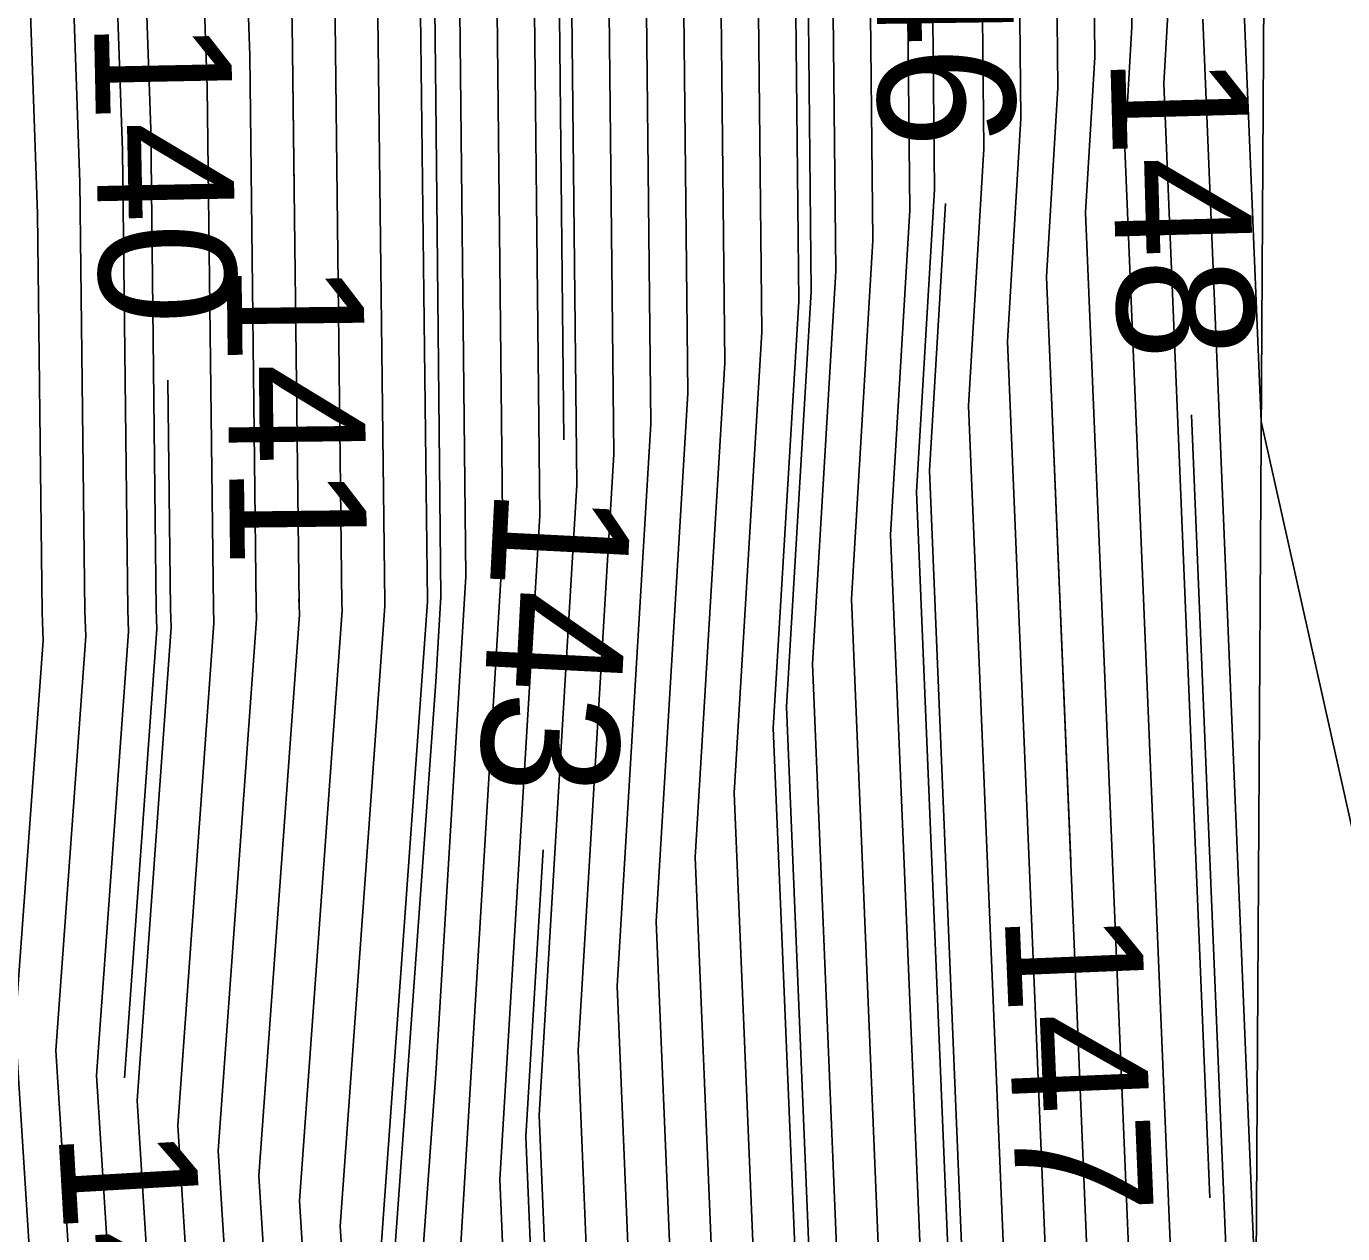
# Model space of a CAD drawing. Extents: x 2354170 to 2357230, y 866100 to 868290.
# Drawn here: x 2355313.99 to 2355333.22, y 867170.77 to 867188.41 of the extents above; entities that cross this region are included whole.
import ezdxf

# ---------------------------------------------------------------- set-up
doc = ezdxf.new("R2010")
doc.units = 0
for name, color, linetype in [('Default', 7, 'Continuous'), ('DTM Contours Major', 7, 'Continuous'), ('DTM Contours Major Text', 7, 'Continuous'), ('DTM Contours Minor', 7, 'Continuous'), ('DTM Contours Minor Text', 7, 'Continuous'), ('Exist DTM QL2 LIDAR Elevation Point', 7, 'Continuous'), ('PH Exist DTM Breakline', 7, 'Continuous')]:
    doc.layers.add(name, color=color, linetype=linetype)

msp = doc.modelspace()

# ---------------------------------------------------------------- linework, layer by layer
at = {"layer": 'Default'}
for points in [[(2355314.407, 867143.598), (2355313.729, 867149.362), (2355314.617, 867155.445), (2355314.212, 867167.717), (2355313.83, 867173.812), (2355314.236, 867179.436), (2355314.221, 867179.846), (2355314.153, 867185.669), (2355313.716, 867198.222), (2355312.965, 867204.512), (2355312.59, 867209.805), (2355312.467, 867214.772), (2355311.66, 867228.835), (2355311.905, 867233.482), (2355311.252, 867238.258), (2355311.238, 867238.504), (2355310.949, 867242.765), (2355309.954, 867260.044), (2355309.552, 867264.391), (2355309.625, 867268.346), (2355309.062, 867271.915), (2355307.667, 867289.594)], [(2355314.971, 867143.235), (2355314.244, 867149.415), (2355315.196, 867155.938), (2355314.835, 867166.885), (2355314.423, 867173.445), (2355314.86, 867179.498), (2355314.847, 867179.864), (2355314.773, 867186.132), (2355314.383, 867197.348), (2355313.574, 867204.121), (2355313.17, 867209.822), (2355313.038, 867215.171), (2355312.292, 867228.164), (2355312.558, 867233.201), (2355311.85, 867238.378), (2355311.837, 867238.607), (2355311.524, 867243.226), (2355310.592, 867259.405), (2355310.154, 867264.138), (2355310.234, 867268.444), (2355309.62, 867272.329), (2355308.298, 867289.104)], [(2355315.534, 867142.872), (2355314.758, 867149.469), (2355315.775, 867156.432), (2355315.457, 867166.053), (2355315.017, 867173.078), (2355315.484, 867179.561), (2355315.473, 867179.882), (2355315.394, 867186.595), (2355315.05, 867196.473), (2355314.183, 867203.73), (2355313.75, 867209.838), (2355313.609, 867215.569), (2355312.925, 867227.493), (2355313.211, 867232.921), (2355312.448, 867238.498), (2355312.436, 867238.711), (2355312.099, 867243.688), (2355311.23, 867258.767), (2355310.756, 867263.885), (2355310.843, 867268.543), (2355310.179, 867272.744), (2355308.928, 867288.613)], [(2355316.661, 867142.147), (2355315.787, 867149.576), (2355316.932, 867157.418), (2355316.702, 867164.389), (2355316.203, 867172.345), (2355316.732, 867179.687), (2355316.724, 867179.919), (2355316.635, 867187.521), (2355316.384, 867194.723), (2355315.402, 867202.948), (2355314.911, 867209.871), (2355314.751, 867216.366), (2355314.189, 867226.152), (2355314.517, 867232.359), (2355313.644, 867238.739), (2355313.634, 867238.918), (2355313.248, 867244.611), (2355312.507, 867257.489), (2355311.961, 867263.379), (2355312.061, 867268.739), (2355311.297, 867273.574), (2355310.188, 867287.632)], [(2355310.819, 867287.141), (2355311.856, 867273.989), (2355312.67, 867268.837), (2355312.564, 867263.126), (2355313.145, 867256.85), (2355313.823, 867245.073), (2355314.233, 867239.021), (2355314.242, 867238.859), (2355315.17, 867232.079), (2355314.821, 867225.481), (2355315.322, 867216.765), (2355315.491, 867209.887), (2355316.011, 867202.557), (2355317.051, 867193.848), (2355317.255, 867187.984), (2355317.35, 867179.937), (2355317.356, 867179.749), (2355316.796, 867171.978), (2355317.324, 867163.557), (2355317.51, 867157.911), (2355316.301, 867149.63), (2355317.225, 867141.784)], [(2355318.352, 867141.058), (2355317.33, 867149.737), (2355318.668, 867158.898), (2355318.569, 867161.892), (2355317.982, 867171.245), (2355318.604, 867179.875), (2355318.601, 867179.973), (2355318.496, 867188.91), (2355318.385, 867192.098), (2355317.23, 867201.775), (2355316.652, 867209.92), (2355316.463, 867217.562), (2355316.086, 867224.139), (2355316.475, 867231.518), (2355315.438, 867239.1), (2355315.431, 867239.228), (2355314.973, 867245.996), (2355314.421, 867255.573), (2355313.768, 867262.62), (2355313.887, 867269.033), (2355312.974, 867274.818), (2355312.079, 867286.16)], [(2355318.915, 867140.695), (2355317.845, 867149.79), (2355319.246, 867159.391), (2355319.191, 867161.06), (2355318.576, 867170.878), (2355319.229, 867179.938), (2355319.227, 867179.991), (2355319.117, 867189.372), (2355319.052, 867191.223), (2355317.839, 867201.384), (2355317.232, 867209.936), (2355317.034, 867217.96), (2355316.718, 867223.468), (2355317.128, 867231.237), (2355316.036, 867239.221), (2355316.03, 867239.332), (2355315.547, 867246.458), (2355315.059, 867254.934), (2355314.371, 867262.367), (2355314.496, 867269.131), (2355313.533, 867275.233), (2355312.71, 867285.669)], [(2355323.491, 867281.075), (2355324.421, 867275.633), (2355325.75, 867264.678), (2355325.634, 867259.527), (2355326.197, 867254.692), (2355326.534, 867250.442), (2355326.711, 867234.078), (2355327.295, 867229.504), (2355327.384, 867225.757), (2355327.193, 867221.742), (2355327.297, 867217.727), (2355327.772, 867199.042), (2355328.032, 867195.324), (2355328.417, 867192.065), (2355328.492, 867190.003), (2355328.522, 867187.065), (2355328.327, 867183.805), (2355329.22, 867162.253), (2355329.368, 867160.009), (2355329.464, 867156.758), (2355329.051, 867154.522), (2355329.386, 867152.592), (2355330.194, 867127.834)], [(2355322.849, 867280.881), (2355323.865, 867274.931), (2355325.029, 867265.344), (2355324.899, 867259.59), (2355325.528, 867254.189), (2355325.904, 867249.44), (2355326.064, 867234.648), (2355326.716, 867229.545), (2355326.798, 867226.094), (2355326.583, 867221.596), (2355326.7, 867217.098), (2355327.137, 867199.936), (2355327.435, 867195.672), (2355327.876, 867191.934), (2355327.947, 867190.004), (2355327.981, 867186.619), (2355327.757, 867182.863), (2355328.589, 867162.783), (2355328.771, 867160.009), (2355328.861, 867156.965), (2355328.346, 867154.172), (2355328.763, 867151.759), (2355329.518, 867128.639)], [(2355321.564, 867280.494), (2355322.754, 867273.527), (2355323.585, 867266.678), (2355323.429, 867259.717), (2355324.189, 867253.182), (2355324.645, 867247.437), (2355324.77, 867235.788), (2355325.557, 867229.625), (2355325.625, 867226.767), (2355325.365, 867221.304), (2355325.507, 867215.841), (2355325.867, 867201.724), (2355326.241, 867196.367), (2355326.795, 867191.671), (2355326.856, 867190.005), (2355326.9, 867185.726), (2355326.616, 867180.979), (2355327.326, 867163.843), (2355327.578, 867160.009), (2355327.656, 867157.379), (2355326.934, 867153.47), (2355327.518, 867150.095), (2355328.166, 867130.25)], [(2355320.922, 867280.3), (2355322.199, 867272.824), (2355322.864, 867267.345), (2355322.693, 867259.78), (2355323.52, 867252.679), (2355324.015, 867246.436), (2355324.123, 867236.358), (2355324.978, 867229.665), (2355325.039, 867227.104), (2355324.756, 867221.158), (2355324.911, 867215.213), (2355325.231, 867202.618), (2355325.644, 867196.714), (2355326.255, 867191.54), (2355326.311, 867190.006), (2355326.359, 867185.28), (2355326.045, 867180.037), (2355326.694, 867164.373), (2355326.981, 867160.01), (2355327.053, 867157.585), (2355326.228, 867153.119), (2355326.896, 867149.263), (2355327.49, 867131.056)], [(2355320.279, 867280.106), (2355321.643, 867272.122), (2355322.142, 867268.012), (2355321.958, 867259.843), (2355322.851, 867252.176), (2355323.385, 867245.435), (2355323.477, 867236.927), (2355324.399, 867229.706), (2355324.453, 867227.441), (2355324.147, 867221.012), (2355324.314, 867214.584), (2355324.596, 867203.512), (2355325.047, 867197.062), (2355325.714, 867191.408), (2355325.765, 867190.006), (2355325.818, 867184.834), (2355325.475, 867179.095), (2355326.063, 867164.903), (2355326.384, 867160.01), (2355326.45, 867157.792), (2355325.522, 867152.769), (2355326.273, 867148.431), (2355326.814, 867131.861)], [(2355325.463, 867133.472), (2355325.029, 867146.767), (2355324.111, 867152.067), (2355325.244, 867158.205), (2355325.191, 867160.01), (2355324.8, 867165.963), (2355324.334, 867177.211), (2355324.736, 867183.941), (2355324.674, 867190.007), (2355324.633, 867191.145), (2355323.852, 867197.757), (2355323.325, 867205.299), (2355323.121, 867213.327), (2355322.929, 867220.721), (2355323.281, 867228.114), (2355323.241, 867229.786), (2355322.183, 867238.067), (2355322.125, 867243.432), (2355321.512, 867251.169), (2355320.487, 867259.97), (2355320.699, 867269.345), (2355320.532, 867270.718), (2355319.975, 867273.978), (2355319.122, 867279.381)], [(2355323.161, 867144.271), (2355321.993, 867151.015), (2355323.436, 867158.826), (2355323.401, 867160.011), (2355322.906, 867167.553), (2355322.622, 867174.385), (2355323.114, 867182.603), (2355323.038, 867190.009), (2355323.011, 867190.751), (2355322.061, 867198.799), (2355321.419, 867207.981), (2355321.331, 867211.442), (2355321.101, 867220.283), (2355321.522, 867229.124), (2355321.504, 867229.907), (2355320.243, 867239.777), (2355320.236, 867240.428), (2355319.975, 867243.717), (2355319.571, 867249.689), (2355319.526, 867250.463), (2355318.588, 867260.596), (2355318.759, 867269.818), (2355317.445, 867278.136)], [(2355322.539, 867143.439), (2355321.287, 867150.664), (2355322.833, 867159.032), (2355322.804, 867160.011), (2355322.274, 867168.083), (2355322.052, 867173.442), (2355322.573, 867182.156), (2355322.493, 867190.01), (2355322.471, 867190.62), (2355321.464, 867199.147), (2355320.784, 867208.875), (2355320.735, 867210.814), (2355320.492, 867220.137), (2355320.936, 867229.461), (2355320.925, 867229.947), (2355319.975, 867237.38), (2355319.625, 867239.943), (2355319.624, 867239.953), (2355318.996, 867249.227), (2355318.888, 867251.102), (2355317.985, 867260.849), (2355318.15, 867269.72), (2355316.886, 867277.722)], [(2355326.087, 867277.74), (2355327.915, 867262.677), (2355327.84, 867259.337), (2355328.205, 867256.202), (2355328.424, 867253.446), (2355328.651, 867232.368), (2355329.032, 867229.384), (2355329.142, 867224.747), (2355329.02, 867222.18), (2355329.087, 867219.612), (2355329.678, 867196.361), (2355329.824, 867194.282), (2355330.039, 867192.46), (2355330.128, 867190.001), (2355330.145, 867188.404), (2355330.039, 867186.632), (2355331.115, 867160.663), (2355331.158, 867160.008), (2355331.273, 867156.138), (2355331.169, 867155.574), (2355331.253, 867155.088), (2355331.825, 867137.57)], [(2355325.532, 867277.037), (2355327.194, 867263.344), (2355327.105, 867259.4), (2355327.536, 867255.699), (2355327.794, 867252.444), (2355328.004, 867232.938), (2355328.453, 867229.424), (2355328.556, 867225.084), (2355328.411, 867222.034), (2355328.49, 867218.984), (2355329.043, 867197.255), (2355329.226, 867194.629), (2355329.498, 867192.328), (2355329.583, 867190.002), (2355329.604, 867187.958), (2355329.468, 867185.69), (2355330.483, 867161.193), (2355330.561, 867160.008), (2355330.67, 867156.345), (2355330.463, 867155.224), (2355330.631, 867154.256), (2355331.545, 867126.222)], [(2355315.768, 867276.892), (2355316.932, 867269.524), (2355316.78, 867261.355), (2355317.612, 867252.379), (2355317.846, 867248.304), (2355318.426, 867239.746), (2355318.429, 867239.702), (2355319.74, 867230.114), (2355319.247, 867220.785), (2355319.318, 867219.554), (2355319.554, 867210.001), (2355319.975, 867204.058), (2355320.27, 867199.841), (2355321.39, 867190.357), (2355321.402, 867190.011), (2355321.492, 867181.264), (2355320.911, 867171.558), (2355321.011, 867169.143), (2355321.61, 867160.012), (2355321.627, 867159.446), (2355319.975, 867150.5), (2355319.903, 867150.005), (2355319.975, 867149.39), (2355321.294, 867141.775)], [(2355325.018, 867275.994), (2355326.472, 867264.011), (2355326.37, 867259.464), (2355326.867, 867255.195), (2355327.164, 867251.443), (2355327.357, 867233.508), (2355327.874, 867229.464), (2355327.97, 867225.421), (2355327.802, 867221.888), (2355327.894, 867218.355), (2355328.408, 867198.148), (2355328.629, 867194.977), (2355328.958, 867192.197), (2355329.037, 867190.002), (2355329.063, 867187.511), (2355328.898, 867184.748), (2355329.251, 867176.211)], [(2355327.53, 867271.132), (2355328.637, 867262.01), (2355328.576, 867259.274), (2355328.875, 867256.705), (2355329.054, 867254.447), (2355329.298, 867231.798), (2355329.611, 867229.343), (2355329.728, 867224.41), (2355329.629, 867222.326), (2355329.683, 867220.241), (2355330.314, 867195.467), (2355330.421, 867193.934), (2355330.579, 867192.591), (2355330.674, 867190), (2355330.685, 867188.85), (2355330.609, 867187.574), (2355331.284, 867171.289)], [(2355314.15, 867249.839), (2355314.398, 867245.534), (2355314.832, 867239.125), (2355314.84, 867238.98), (2355315.823, 867231.798), (2355315.454, 867224.81), (2355315.893, 867217.163), (2355316.072, 867209.903), (2355316.62, 867202.166), (2355317.718, 867192.973), (2355317.876, 867188.447), (2355317.975, 867179.955), (2355317.98, 867179.812), (2355317.389, 867171.611), (2355317.947, 867162.725), (2355318.089, 867158.405), (2355316.887, 867150.169)], [(2355323.59, 867146.224), (2355322.699, 867151.366), (2355324.039, 867158.619), (2355323.997, 867160.011), (2355323.537, 867167.023), (2355323.193, 867175.327), (2355323.655, 867183.049), (2355323.584, 867190.009), (2355323.552, 867190.882), (2355322.658, 867198.452), (2355322.055, 867207.087), (2355321.928, 867212.07), (2355321.71, 867220.429), (2355322.108, 867228.788), (2355322.083, 867229.867), (2355320.89, 867239.207), (2355320.866, 867241.429), (2355320.518, 867245.809)], [(2355319.975, 867140.539), (2355318.874, 867149.898), (2355319.975, 867157.441), (2355320.422, 867159.859), (2355320.417, 867160.012), (2355319.975, 867166.747), (2355319.762, 867170.144), (2355319.975, 867173.101), (2355320.41, 867180.371), (2355320.311, 867190.012), (2355320.308, 867190.094), (2355319.975, 867192.917), (2355319.057, 867200.602), (2355318.393, 867209.969), (2355318.176, 867218.757), (2355317.983, 867222.127), (2355318.434, 867230.676), (2355317.232, 867239.461)], [(2355320.672, 867140.943), (2355319.975, 867144.964), (2355319.388, 867149.951), (2355319.975, 867153.971), (2355321.024, 867159.653), (2355321.014, 867160.012), (2355320.38, 867169.673), (2355320.341, 867170.616), (2355320.951, 867180.818), (2355320.857, 867190.012), (2355320.849, 867190.225), (2355319.975, 867197.627), (2355319.666, 867200.211), (2355318.973, 867209.985), (2355318.747, 867219.156), (2355318.615, 867221.456), (2355319.087, 867230.395), (2355317.83, 867239.582)], [(2355324.787, 867134.278), (2355324.406, 867145.935), (2355323.405, 867151.717), (2355324.642, 867158.412), (2355324.594, 867160.011), (2355324.169, 867166.493), (2355323.763, 867176.269), (2355324.196, 867183.495), (2355324.129, 867190.008), (2355324.092, 867191.014), (2355323.255, 867198.104), (2355322.69, 867206.193), (2355322.525, 867212.699), (2355322.32, 867220.575), (2355322.694, 867228.451), (2355322.662, 867229.826), (2355321.536, 867238.637)], [(2355319.157, 867133.385), (2355319.495, 867139.815), (2355319.479, 867140.332), (2355318.359, 867149.844), (2355319.825, 867159.885), (2355319.814, 867160.228), (2355319.169, 867170.511), (2355319.853, 867180), (2355319.852, 867180.009), (2355319.737, 867189.835), (2355319.719, 867190.348), (2355318.448, 867200.993), (2355317.813, 867209.952), (2355317.605, 867218.359), (2355317.35, 867222.798), (2355317.781, 867230.956), (2355317.499, 867233.02)], [(2355321.656, 867131.6), (2355322.083, 867137.5), (2355321.916, 867142.607), (2355320.582, 867150.314), (2355322.23, 867159.239), (2355322.207, 867160.012), (2355321.643, 867168.613), (2355321.482, 867172.5), (2355322.032, 867181.71), (2355321.948, 867190.011), (2355321.93, 867190.488), (2355320.867, 867199.494), (2355320.149, 867209.768), (2355320.138, 867210.185), (2355319.975, 867216.457), (2355319.889, 867219.953), (2355319.88, 867220.114), (2355319.975, 867221.923), (2355320.35, 867229.798), (2355320.345, 867229.988), (2355320.195, 867231.165)], [(2355327.491, 867098.287), (2355327.412, 867099.843), (2355326.88, 867118.434), (2355326.054, 867122.272), (2355325.828, 867127.225), (2355325.801, 867128.001), (2355326.138, 867132.667), (2355325.651, 867147.599), (2355324.816, 867152.418), (2355325.847, 867157.999), (2355325.787, 867160.01), (2355325.432, 867165.433), (2355324.904, 867178.153), (2355325.277, 867184.388), (2355325.22, 867190.007), (2355325.174, 867191.277), (2355324.449, 867197.409), (2355324.414, 867197.918)], [(2355331.75, 867189.458), (2355332.033, 867182.634), (2355334.551, 867171.362)], [(2355331.18, 867188.516), (2355331.955, 867169.806), (2355333.045, 867164.925), (2355333.381, 867163.372), (2355334.049, 867160.433), (2355334.174, 867159.636), (2355334.73, 867157.388), (2355335.416, 867156.67), (2355336.328, 867155.52), (2355336.597, 867155.267), (2355337.387, 867154.204), (2355338.159, 867153.097), (2355339.228, 867151.494), (2355339.548, 867151.036), (2355339.671, 867150.85), (2355340.655, 867149.458), (2355341.213, 867148.65), (2355342.468, 867147.01), (2355342.783, 867146.609), (2355342.938, 867146.343), (2355343.876, 867144.886), (2355344.385, 867144.582), (2355345.361, 867143.801)], [(2355327.42, 867185.823), (2355327.186, 867181.921), (2355327.957, 867163.313), (2355328.174, 867160.009), (2355328.259, 867157.172), (2355327.64, 867153.821), (2355328.141, 867150.927), (2355328.842, 867129.445), (2355328.666, 867127.011), (2355328.707, 867125.854), (2355328.823, 867123.301), (2355329.249, 867121.323), (2355329.964, 867096.354), (2355330.029, 867095.073), (2355330.066, 867093.896), (2355330.073, 867093.742), (2355330.12, 867092.652), (2355330.428, 867086.041)], [(2355318.5, 867083.553), (2355318.338, 867087.387), (2355318.094, 867091.884), (2355317.815, 867100.406), (2355317.811, 867100.824), (2355317.39, 867108.89), (2355316.199, 867115.318), (2355316.097, 867124.339), (2355315.858, 867131.465), (2355316.226, 867138.476), (2355316.098, 867142.51), (2355315.273, 867149.522), (2355316.353, 867156.925), (2355316.079, 867165.221), (2355315.61, 867172.711), (2355316.108, 867179.624), (2355316.098, 867179.9), (2355316.059, 867183.238)]]:
    msp.add_lwpolyline(points, dxfattribs=at)
at = {"layer": 'DTM Contours Major'}
for points in [[(2355315.427, 867173.046), (2355315.9, 867179.603), (2355315.89, 867179.894), (2355315.808, 867186.904), (2355315.495, 867195.889), (2355314.59, 867203.469), (2355314.137, 867209.849), (2355313.989, 867215.835), (2355313.346, 867227.046), (2355313.646, 867232.734), (2355312.847, 867238.579), (2355312.835, 867238.78), (2355312.482, 867243.996), (2355311.656, 867258.341), (2355311.158, 867263.716), (2355311.249, 867268.608), (2355310.593, 867272.759)], [(2355327.144, 867116.348), (2355327.077, 867118.674), (2355326.285, 867122.358), (2355326.068, 867127.111), (2355326.04, 867127.918), (2355326.364, 867132.398), (2355325.859, 867147.877), (2355325.052, 867152.535), (2355326.048, 867157.93), (2355325.986, 867160.01), (2355325.642, 867165.256), (2355325.095, 867178.467), (2355325.457, 867184.536), (2355325.402, 867190.007), (2355325.354, 867191.321), (2355324.648, 867197.293), (2355324.172, 867204.107), (2355323.917, 867214.165), (2355323.869, 867215.979)]]:
    msp.add_lwpolyline(points, dxfattribs=at)
at = {"layer": 'DTM Contours Minor'}
for points in [[(2355311.449, 867286.65), (2355312.415, 867274.403), (2355313.279, 867268.935), (2355313.166, 867262.873), (2355313.783, 867256.212), (2355314.398, 867245.534), (2355314.832, 867239.125), (2355314.84, 867238.98), (2355315.823, 867231.798), (2355315.454, 867224.81), (2355315.893, 867217.163), (2355316.072, 867209.903), (2355316.62, 867202.166), (2355317.718, 867192.973), (2355317.876, 867188.447), (2355317.904, 867186.04)], [(2355324.133, 867281.269), (2355324.976, 867276.335), (2355326.472, 867264.011), (2355326.37, 867259.464), (2355326.867, 867255.195), (2355327.164, 867251.443), (2355327.357, 867233.508), (2355327.874, 867229.464), (2355327.97, 867225.421), (2355327.802, 867221.888), (2355327.894, 867218.355), (2355328.408, 867198.148), (2355328.629, 867194.977), (2355328.958, 867192.197), (2355329.037, 867190.002), (2355329.063, 867187.511), (2355328.898, 867184.748), (2355329.852, 867161.723), (2355329.964, 867160.008), (2355330.067, 867156.552), (2355329.757, 867154.873), (2355330.008, 867153.424), (2355330.87, 867127.028)], [(2355324.111, 867135.083), (2355323.784, 867145.103), (2355322.699, 867151.366), (2355324.039, 867158.619), (2355323.997, 867160.011), (2355323.537, 867167.023), (2355323.193, 867175.327), (2355323.655, 867183.049), (2355323.584, 867190.009), (2355323.552, 867190.882), (2355322.658, 867198.452), (2355322.055, 867207.087), (2355321.928, 867212.07), (2355321.71, 867220.429), (2355322.108, 867228.788), (2355322.083, 867229.867), (2355320.89, 867239.207), (2355320.866, 867241.429), (2355320.173, 867250.163), (2355319.975, 867251.867), (2355319.19, 867260.343), (2355319.368, 867269.916), (2355318.004, 867278.551)], [(2355321.844, 867182.367), (2355321.766, 867190.011), (2355321.75, 867190.444), (2355320.668, 867199.61), (2355319.975, 867209.524), (2355319.94, 867210.012), (2355319.699, 867219.82), (2355319.669, 867220.338), (2355319.975, 867226.14), (2355320.155, 867229.91), (2355320.152, 867230.001), (2355319.975, 867231.389), (2355318.827, 867239.782), (2355318.825, 867239.815), (2355318.23, 867248.612), (2355318.037, 867251.953), (2355317.182, 867261.187), (2355317.338, 867269.589), (2355316.141, 867277.169)], [(2355319.666, 867140.211), (2355318.531, 867149.862), (2355319.975, 867159.755), (2355320.02, 867159.997), (2355320.019, 867160.012), (2355319.975, 867160.686), (2355319.366, 867170.389), (2355319.975, 867178.832), (2355320.049, 867180.074), (2355319.975, 867187.345), (2355319.944, 867189.99), (2355319.942, 867190.056), (2355318.651, 867200.863), (2355318.006, 867209.958), (2355317.796, 867218.492), (2355317.561, 867222.574), (2355317.999, 867230.863), (2355316.834, 867239.381)], [(2355325.602, 867232.271), (2355325.944, 867229.598), (2355326.016, 867226.543), (2355325.771, 867221.402), (2355325.905, 867216.26), (2355326.29, 867201.128), (2355326.639, 867196.135), (2355327.156, 867191.759), (2355327.22, 867190.004), (2355327.26, 867186.024), (2355326.996, 867181.607), (2355327.747, 867163.49), (2355327.975, 867160.009), (2355328.058, 867157.241), (2355327.404, 867153.704), (2355327.933, 867150.65), (2355328.617, 867129.713)], [(2355331.013, 867182.731), (2355331.903, 867161.255), (2355332.042, 867160.633), (2355332.084, 867160.436), (2355332.17, 867160.062), (2355332.629, 867157.136), (2355333.068, 867155.36), (2355334.67, 867149.13), (2355334.755, 867149.048), (2355334.917, 867148.84), (2355335.253, 867148.704), (2355335.991, 867147.64), (2355336.808, 867146.523), (2355337.708, 867145.249), (2355338.374, 867144.36)], [(2355317.974, 867180.04), (2355317.975, 867179.955), (2355317.98, 867179.812), (2355317.389, 867171.611), (2355317.947, 867162.725), (2355318.089, 867158.405), (2355316.816, 867149.683), (2355317.788, 867141.421)], [(2355321.709, 867142.33), (2355320.346, 867150.197), (2355322.029, 867159.308), (2355322.008, 867160.012), (2355321.432, 867168.79), (2355321.291, 867172.186), (2355321.542, 867176.376)]]:
    msp.add_lwpolyline(points, dxfattribs=at)
at = {"layer": 'Exist DTM QL2 LIDAR Elevation Point'}
msp.add_line((2355319.975, 867180.013), (2355319.975, 867180.013), dxfattribs=at)
at = {"layer": 'PH Exist DTM Breakline'}
msp.add_lwpolyline([(2355331.788, 867125.933), (2355331.895, 867160.008), (2355332.095, 867192.96), (2355332.294, 867229.157), (2355331.909, 867258.987), (2355330.369, 867283.152), (2355328.116, 867300.229), (2355326.882, 867312.866), (2355326.195, 867321.329), (2355324.13, 867330.223), (2355321.362, 867341.792), (2355317.99, 867347.937), (2355314.379, 867355.251), (2355307.342, 867366.532), (2355301.326, 867373.683), (2355295.488, 867379.25), (2355288.031, 867384.762), (2355286.14, 867386.551), (2355286.514, 867387.031), (2355286.635, 867388.655), (2355285.418, 867389.374), (2355282.861, 867389.676), (2355280.46, 867391.235)], dxfattribs=at)

# ---------------------------------------------------------------- texts
at = {"layer": 'Default'}
for s, rotation, p in [('146', 270.8211, (2355326.381, 867191.083)), ('140', 271.1515, (2355314.978, 867188.492)), ('147', 272.3732, (2355328.282, 867175.446))]:
    msp.add_text(s, height=2, rotation=rotation, dxfattribs=at).set_placement(p)
at = {"layer": 'DTM Contours Major Text'}
msp.add_text('140', height=2, rotation=273.3158, dxfattribs=at).set_placement((2355314.456, 867172.266))
at = {"layer": 'DTM Contours Minor Text'}
for s, rotation, p in [('148', 271.5641, (2355329.827, 867187.976)), ('141', 270.6716, (2355316.917, 867184.965)), ('143', 267.115, (2355320.837, 867181.694))]:
    msp.add_text(s, height=2, rotation=rotation, dxfattribs=at).set_placement(p)

doc.saveas('drawing.dxf')
